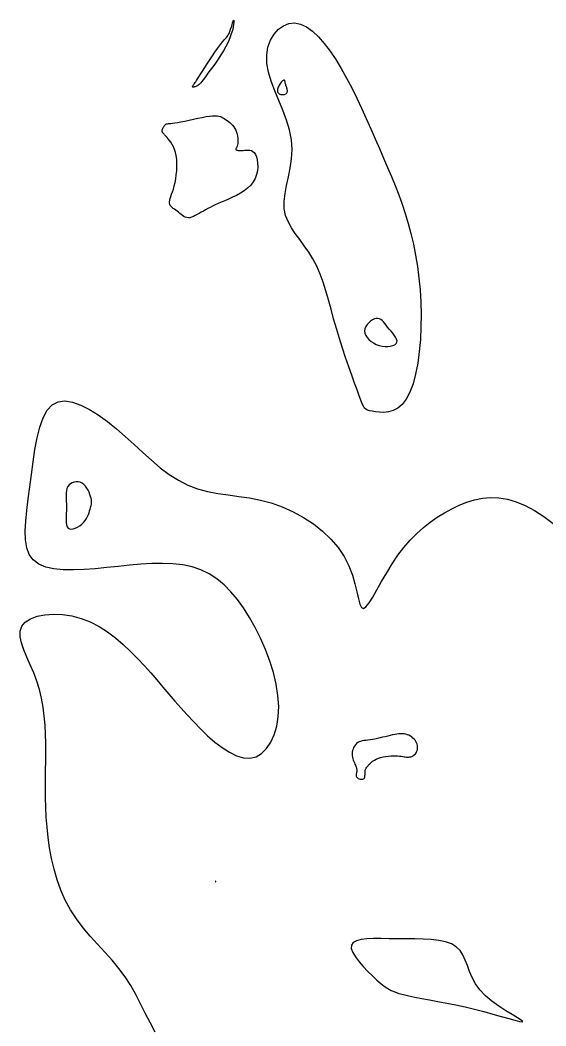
# Model space of a CAD drawing. Extents: x 3040093 to 3056816, y 408076 to 509144.
# Drawn here: x 3047134.6 to 3047180.8, y 436125.6 to 436213.8 of the extents above; entities that cross this region are included whole.
import ezdxf

# ---------------------------------------------------------------- set-up
doc = ezdxf.new("R2010")
doc.units = 0
doc.layers.add('V-CHAN-CONT-EL17', color=7, linetype='Continuous')

msp = doc.modelspace()

# ---------------------------------------------------------------- linework, layer by layer
at = {"layer": 'V-CHAN-CONT-EL17'}
for points in [[(3047150.189, 436208.031), (3047150.116, 436207.991), (3047150.045, 436207.959), (3047149.977, 436207.935), (3047149.916, 436207.919), (3047149.862, 436207.91), (3047149.818, 436207.909), (3047149.786, 436207.915), (3047149.767, 436207.927), (3047149.76, 436207.946), (3047149.764, 436207.97), (3047149.776, 436207.999), (3047149.795, 436208.032), (3047149.819, 436208.068), (3047149.847, 436208.106), (3047149.877, 436208.146), (3047149.908, 436208.188), (3047149.943, 436208.237), (3047149.986, 436208.3), (3047150.042, 436208.382), (3047150.113, 436208.491), (3047150.205, 436208.632), (3047150.32, 436208.812), (3047150.464, 436209.037), (3047150.638, 436209.31), (3047150.837, 436209.621), (3047151.053, 436209.957), (3047151.278, 436210.304), (3047151.506, 436210.649), (3047151.728, 436210.98), (3047151.938, 436211.281), (3047152.128, 436211.541), (3047152.291, 436211.75), (3047152.431, 436211.915), (3047152.55, 436212.048), (3047152.652, 436212.159), (3047152.741, 436212.261), (3047152.82, 436212.364), (3047152.892, 436212.48), (3047152.962, 436212.621), (3047153.032, 436212.792), (3047153.1, 436212.985), (3047153.166, 436213.185), (3047153.227, 436213.377), (3047153.282, 436213.547), (3047153.328, 436213.682), (3047153.365, 436213.766), (3047153.389, 436213.785), (3047153.399, 436213.729), (3047153.394, 436213.602), (3047153.369, 436213.414), (3047153.323, 436213.173), (3047153.254, 436212.888), (3047153.159, 436212.568), (3047153.035, 436212.221), (3047152.88, 436211.856), (3047152.693, 436211.481), (3047152.481, 436211.104), (3047152.252, 436210.73), (3047152.012, 436210.365), (3047151.771, 436210.015), (3047151.537, 436209.687), (3047151.316, 436209.386), (3047151.118, 436209.12), (3047150.948, 436208.891), (3047150.804, 436208.698), (3047150.682, 436208.538), (3047150.578, 436208.405), (3047150.488, 436208.297), (3047150.408, 436208.209), (3047150.334, 436208.138), (3047150.262, 436208.08)], [(3047162.141, 436187.583), (3047161.911, 436188.42), (3047161.685, 436189.236), (3047161.454, 436190.027), (3047161.211, 436190.789), (3047160.948, 436191.516), (3047160.655, 436192.203), (3047160.326, 436192.846), (3047159.956, 436193.442), (3047159.561, 436194.001), (3047159.162, 436194.535), (3047158.779, 436195.056), (3047158.432, 436195.576), (3047158.141, 436196.107), (3047157.926, 436196.661), (3047157.809, 436197.251), (3047157.801, 436197.886), (3047157.879, 436198.563), (3047158.013, 436199.28), (3047158.171, 436200.031), (3047158.324, 436200.813), (3047158.44, 436201.62), (3047158.488, 436202.449), (3047158.438, 436203.295), (3047158.269, 436204.154), (3047158.005, 436205.019), (3047157.678, 436205.885), (3047157.322, 436206.744), (3047156.971, 436207.591), (3047156.657, 436208.419), (3047156.415, 436209.223), (3047156.277, 436209.994), (3047156.269, 436210.727), (3047156.382, 436211.407), (3047156.602, 436212.019), (3047156.91, 436212.548), (3047157.292, 436212.98), (3047157.732, 436213.298), (3047158.212, 436213.489), (3047158.717, 436213.537), (3047159.232, 436213.431), (3047159.753, 436213.183), (3047160.277, 436212.806), (3047160.799, 436212.317), (3047161.317, 436211.729), (3047161.828, 436211.058), (3047162.328, 436210.319), (3047162.814, 436209.527), (3047163.283, 436208.695), (3047163.737, 436207.834), (3047164.175, 436206.952), (3047164.599, 436206.056), (3047165.008, 436205.157), (3047165.405, 436204.261), (3047165.79, 436203.378), (3047166.163, 436202.516), (3047166.526, 436201.68), (3047166.877, 436200.866), (3047167.216, 436200.064), (3047167.54, 436199.267), (3047167.85, 436198.467), (3047168.144, 436197.654), (3047168.42, 436196.821), (3047168.678, 436195.96), (3047168.917, 436195.064), (3047169.133, 436194.133), (3047169.324, 436193.171), (3047169.489, 436192.179), (3047169.623, 436191.161), (3047169.724, 436190.118), (3047169.789, 436189.053), (3047169.817, 436187.969), (3047169.804, 436186.871), (3047169.749, 436185.778), (3047169.653, 436184.712), (3047169.514, 436183.693), (3047169.331, 436182.744), (3047169.105, 436181.886), (3047168.834, 436181.142), (3047168.518, 436180.532), (3047168.159, 436180.072), (3047167.768, 436179.747), (3047167.359, 436179.536), (3047166.946, 436179.42), (3047166.542, 436179.377), (3047166.162, 436179.386), (3047165.819, 436179.427), (3047165.527, 436179.478), (3047165.296, 436179.525), (3047165.116, 436179.577), (3047164.974, 436179.649), (3047164.858, 436179.756), (3047164.754, 436179.914), (3047164.648, 436180.137), (3047164.527, 436180.442), (3047164.379, 436180.842), (3047164.193, 436181.348), (3047163.973, 436181.951), (3047163.728, 436182.634), (3047163.465, 436183.383), (3047163.191, 436184.183), (3047162.914, 436185.017), (3047162.642, 436185.872), (3047162.383, 436186.732)], [(3047157.952, 436207.313), (3047157.998, 436207.35), (3047158.033, 436207.394), (3047158.059, 436207.443), (3047158.075, 436207.497), (3047158.083, 436207.555), (3047158.084, 436207.615), (3047158.078, 436207.677), (3047158.066, 436207.74), (3047158.048, 436207.803), (3047158.028, 436207.866), (3047158.005, 436207.93), (3047157.981, 436207.995), (3047157.958, 436208.06), (3047157.936, 436208.126), (3047157.918, 436208.192), (3047157.902, 436208.258), (3047157.89, 436208.322), (3047157.878, 436208.382), (3047157.865, 436208.434), (3047157.849, 436208.476), (3047157.828, 436208.506), (3047157.8, 436208.521), (3047157.765, 436208.519), (3047157.72, 436208.497), (3047157.668, 436208.457), (3047157.61, 436208.403), (3047157.549, 436208.336), (3047157.487, 436208.259), (3047157.427, 436208.175), (3047157.371, 436208.086), (3047157.321, 436207.995), (3047157.279, 436207.904), (3047157.247, 436207.814), (3047157.225, 436207.728), (3047157.214, 436207.645), (3047157.216, 436207.568), (3047157.23, 436207.496), (3047157.257, 436207.433), (3047157.299, 436207.378), (3047157.356, 436207.333), (3047157.425, 436207.298), (3047157.502, 436207.272), (3047157.584, 436207.256), (3047157.668, 436207.249), (3047157.75, 436207.251), (3047157.827, 436207.263), (3047157.895, 436207.284)], [(3047148.302, 436197.111), (3047148.186, 436197.194), (3047148.075, 436197.275), (3047147.973, 436197.356), (3047147.884, 436197.439), (3047147.812, 436197.528), (3047147.761, 436197.624), (3047147.734, 436197.731), (3047147.733, 436197.852), (3047147.757, 436197.987), (3047147.801, 436198.14), (3047147.859, 436198.312), (3047147.929, 436198.507), (3047148.005, 436198.725), (3047148.083, 436198.97), (3047148.158, 436199.243), (3047148.228, 436199.545), (3047148.288, 436199.87), (3047148.337, 436200.211), (3047148.373, 436200.561), (3047148.393, 436200.912), (3047148.395, 436201.257), (3047148.377, 436201.589), (3047148.336, 436201.9), (3047148.271, 436202.185), (3047148.186, 436202.443), (3047148.087, 436202.675), (3047147.977, 436202.882), (3047147.862, 436203.066), (3047147.746, 436203.226), (3047147.636, 436203.365), (3047147.534, 436203.483), (3047147.447, 436203.582), (3047147.372, 436203.663), (3047147.31, 436203.73), (3047147.258, 436203.783), (3047147.216, 436203.827), (3047147.183, 436203.864), (3047147.157, 436203.895), (3047147.137, 436203.923), (3047147.122, 436203.951), (3047147.111, 436203.978), (3047147.104, 436204.005), (3047147.101, 436204.032), (3047147.1, 436204.058), (3047147.101, 436204.083), (3047147.103, 436204.108), (3047147.106, 436204.132), (3047147.11, 436204.155), (3047147.115, 436204.178), (3047147.121, 436204.202), (3047147.129, 436204.228), (3047147.139, 436204.255), (3047147.152, 436204.285), (3047147.167, 436204.319), (3047147.187, 436204.357), (3047147.21, 436204.4), (3047147.238, 436204.446), (3047147.269, 436204.493), (3047147.303, 436204.539), (3047147.34, 436204.582), (3047147.379, 436204.621), (3047147.421, 436204.654), (3047147.465, 436204.678), (3047147.512, 436204.692), (3047147.568, 436204.7), (3047147.638, 436204.705), (3047147.73, 436204.71), (3047147.85, 436204.719), (3047148.006, 436204.735), (3047148.203, 436204.763), (3047148.449, 436204.805), (3047148.747, 436204.864), (3047149.086, 436204.936), (3047149.454, 436205.016), (3047149.837, 436205.099), (3047150.222, 436205.181), (3047150.595, 436205.256), (3047150.944, 436205.319), (3047151.254, 436205.366), (3047151.517, 436205.393), (3047151.736, 436205.4), (3047151.918, 436205.39), (3047152.071, 436205.363), (3047152.203, 436205.324), (3047152.321, 436205.272), (3047152.432, 436205.211), (3047152.543, 436205.142), (3047152.662, 436205.067), (3047152.785, 436204.984), (3047152.911, 436204.894), (3047153.036, 436204.794), (3047153.158, 436204.685), (3047153.273, 436204.563), (3047153.379, 436204.429), (3047153.472, 436204.282), (3047153.551, 436204.12), (3047153.614, 436203.948), (3047153.664, 436203.771), (3047153.7, 436203.592), (3047153.723, 436203.417), (3047153.734, 436203.249), (3047153.733, 436203.094), (3047153.721, 436202.957), (3047153.699, 436202.839), (3047153.671, 436202.742), (3047153.639, 436202.661), (3047153.608, 436202.595), (3047153.582, 436202.541), (3047153.563, 436202.497), (3047153.556, 436202.462), (3047153.565, 436202.431), (3047153.593, 436202.405), (3047153.638, 436202.382), (3047153.7, 436202.364), (3047153.778, 436202.35), (3047153.869, 436202.341), (3047153.974, 436202.338), (3047154.091, 436202.341), (3047154.217, 436202.351), (3047154.353, 436202.366), (3047154.495, 436202.381), (3047154.639, 436202.386), (3047154.782, 436202.375), (3047154.921, 436202.339), (3047155.053, 436202.269), (3047155.173, 436202.159), (3047155.28, 436201.999), (3047155.369, 436201.785), (3047155.436, 436201.525), (3047155.475, 436201.229), (3047155.482, 436200.909), (3047155.452, 436200.574), (3047155.38, 436200.236), (3047155.261, 436199.906), (3047155.09, 436199.594), (3047154.865, 436199.309), (3047154.593, 436199.051), (3047154.287, 436198.818), (3047153.955, 436198.606), (3047153.608, 436198.416), (3047153.258, 436198.243), (3047152.914, 436198.085), (3047152.588, 436197.942), (3047152.287, 436197.809), (3047152.012, 436197.686), (3047151.758, 436197.57), (3047151.523, 436197.461), (3047151.304, 436197.355), (3047151.098, 436197.251), (3047150.901, 436197.147), (3047150.712, 436197.042), (3047150.527, 436196.935), (3047150.347, 436196.828), (3047150.171, 436196.727), (3047150.001, 436196.634), (3047149.837, 436196.556), (3047149.68, 436196.495), (3047149.529, 436196.456), (3047149.386, 436196.443), (3047149.251, 436196.459), (3047149.123, 436196.501), (3047149, 436196.564), (3047148.881, 436196.642), (3047148.765, 436196.732), (3047148.65, 436196.829), (3047148.535, 436196.927), (3047148.42, 436197.022)], [(3047166.391, 436185.193), (3047166.648, 436185.162), (3047166.896, 436185.16), (3047167.126, 436185.185), (3047167.329, 436185.235), (3047167.496, 436185.309), (3047167.619, 436185.406), (3047167.689, 436185.523), (3047167.701, 436185.659), (3047167.662, 436185.812), (3047167.58, 436185.976), (3047167.465, 436186.149), (3047167.328, 436186.328), (3047167.178, 436186.509), (3047167.023, 436186.688), (3047166.875, 436186.863), (3047166.741, 436187.029), (3047166.618, 436187.182), (3047166.501, 436187.319), (3047166.388, 436187.436), (3047166.273, 436187.528), (3047166.153, 436187.591), (3047166.022, 436187.622), (3047165.877, 436187.616), (3047165.716, 436187.571), (3047165.545, 436187.49), (3047165.375, 436187.379), (3047165.214, 436187.241), (3047165.073, 436187.081), (3047164.959, 436186.906), (3047164.884, 436186.718), (3047164.855, 436186.524), (3047164.881, 436186.328), (3047164.957, 436186.134), (3047165.078, 436185.947), (3047165.237, 436185.77), (3047165.428, 436185.608), (3047165.645, 436185.466), (3047165.882, 436185.346), (3047166.133, 436185.254)], [(3047140.34, 436169.894), (3047140.454, 436170.064), (3047140.547, 436170.236), (3047140.622, 436170.408), (3047140.683, 436170.574), (3047140.732, 436170.733), (3047140.772, 436170.879), (3047140.807, 436171.01), (3047140.839, 436171.123), (3047140.866, 436171.222), (3047140.888, 436171.314), (3047140.903, 436171.404), (3047140.909, 436171.496), (3047140.905, 436171.598), (3047140.89, 436171.713), (3047140.861, 436171.849), (3047140.817, 436172.008), (3047140.759, 436172.185), (3047140.685, 436172.371), (3047140.596, 436172.559), (3047140.492, 436172.741), (3047140.371, 436172.908), (3047140.235, 436173.053), (3047140.083, 436173.168), (3047139.916, 436173.246), (3047139.739, 436173.288), (3047139.558, 436173.294), (3047139.38, 436173.268), (3047139.211, 436173.211), (3047139.056, 436173.125), (3047138.924, 436173.011), (3047138.819, 436172.872), (3047138.746, 436172.709), (3047138.701, 436172.524), (3047138.678, 436172.319), (3047138.673, 436172.096), (3047138.678, 436171.857), (3047138.688, 436171.604), (3047138.698, 436171.338), (3047138.702, 436171.063), (3047138.695, 436170.781), (3047138.683, 436170.498), (3047138.671, 436170.222), (3047138.666, 436169.962), (3047138.674, 436169.725), (3047138.702, 436169.519), (3047138.755, 436169.352), (3047138.841, 436169.231), (3047138.962, 436169.162), (3047139.114, 436169.141), (3047139.288, 436169.164), (3047139.475, 436169.225), (3047139.669, 436169.317), (3047139.86, 436169.435), (3047140.041, 436169.575), (3047140.203, 436169.729)], [(3047164.236, 436147.32), (3047164.302, 436147.277), (3047164.378, 436147.24), (3047164.459, 436147.214), (3047164.542, 436147.197), (3047164.622, 436147.193), (3047164.696, 436147.203), (3047164.758, 436147.228), (3047164.807, 436147.269), (3047164.843, 436147.323), (3047164.868, 436147.388), (3047164.883, 436147.46), (3047164.892, 436147.537), (3047164.895, 436147.615), (3047164.895, 436147.691), (3047164.893, 436147.762), (3047164.893, 436147.826), (3047164.894, 436147.885), (3047164.9, 436147.941), (3047164.912, 436147.996), (3047164.932, 436148.054), (3047164.962, 436148.116), (3047165.003, 436148.185), (3047165.057, 436148.265), (3047165.127, 436148.355), (3047165.212, 436148.455), (3047165.313, 436148.56), (3047165.43, 436148.666), (3047165.563, 436148.772), (3047165.713, 436148.872), (3047165.881, 436148.964), (3047166.065, 436149.044), (3047166.266, 436149.11), (3047166.48, 436149.161), (3047166.702, 436149.2), (3047166.926, 436149.227), (3047167.148, 436149.243), (3047167.364, 436149.25), (3047167.567, 436149.249), (3047167.754, 436149.241), (3047167.92, 436149.227), (3047168.067, 436149.21), (3047168.199, 436149.191), (3047168.317, 436149.172), (3047168.424, 436149.155), (3047168.524, 436149.143), (3047168.62, 436149.138), (3047168.713, 436149.141), (3047168.807, 436149.153), (3047168.901, 436149.176), (3047168.992, 436149.209), (3047169.081, 436149.252), (3047169.164, 436149.305), (3047169.241, 436149.368), (3047169.311, 436149.44), (3047169.371, 436149.522), (3047169.421, 436149.613), (3047169.46, 436149.712), (3047169.487, 436149.817), (3047169.501, 436149.927), (3047169.501, 436150.041), (3047169.488, 436150.157), (3047169.46, 436150.274), (3047169.416, 436150.39), (3047169.357, 436150.504), (3047169.283, 436150.614), (3047169.196, 436150.719), (3047169.097, 436150.817), (3047168.988, 436150.906), (3047168.87, 436150.985), (3047168.745, 436151.052), (3047168.614, 436151.106), (3047168.478, 436151.146), (3047168.336, 436151.171), (3047168.189, 436151.184), (3047168.033, 436151.184), (3047167.869, 436151.173), (3047167.696, 436151.152), (3047167.511, 436151.122), (3047167.316, 436151.083), (3047167.108, 436151.037), (3047166.89, 436150.986), (3047166.666, 436150.932), (3047166.437, 436150.877), (3047166.209, 436150.823), (3047165.982, 436150.772), (3047165.761, 436150.726), (3047165.547, 436150.688), (3047165.345, 436150.658), (3047165.154, 436150.634), (3047164.974, 436150.613), (3047164.806, 436150.59), (3047164.65, 436150.562), (3047164.505, 436150.525), (3047164.372, 436150.476), (3047164.252, 436150.41), (3047164.143, 436150.326), (3047164.047, 436150.225), (3047163.964, 436150.11), (3047163.895, 436149.984), (3047163.84, 436149.848), (3047163.8, 436149.707), (3047163.775, 436149.563), (3047163.766, 436149.419), (3047163.774, 436149.277), (3047163.795, 436149.138), (3047163.826, 436149.004), (3047163.866, 436148.875), (3047163.911, 436148.752), (3047163.958, 436148.636), (3047164.003, 436148.529), (3047164.046, 436148.43), (3047164.082, 436148.341), (3047164.112, 436148.261), (3047164.135, 436148.187), (3047164.153, 436148.119), (3047164.164, 436148.055), (3047164.17, 436147.993), (3047164.17, 436147.931), (3047164.165, 436147.87), (3047164.155, 436147.806), (3047164.143, 436147.741), (3047164.131, 436147.675), (3047164.123, 436147.61), (3047164.122, 436147.546), (3047164.129, 436147.484), (3047164.149, 436147.425), (3047164.184, 436147.371)], [(3047151.783, 436138.203), (3047151.786, 436138.203), (3047151.789, 436138.205), (3047151.792, 436138.208), (3047151.795, 436138.211), (3047151.798, 436138.215), (3047151.801, 436138.22), (3047151.805, 436138.224), (3047151.807, 436138.229), (3047151.81, 436138.233), (3047151.812, 436138.237), (3047151.814, 436138.241), (3047151.815, 436138.245), (3047151.815, 436138.248), (3047151.814, 436138.251), (3047151.812, 436138.254), (3047151.809, 436138.256), (3047151.805, 436138.258), (3047151.8, 436138.259), (3047151.795, 436138.259), (3047151.789, 436138.259), (3047151.784, 436138.257), (3047151.78, 436138.254), (3047151.776, 436138.25), (3047151.774, 436138.245), (3047151.772, 436138.239), (3047151.772, 436138.232), (3047151.773, 436138.225), (3047151.774, 436138.219), (3047151.775, 436138.213), (3047151.778, 436138.208), (3047151.78, 436138.205)], [(3047175.318, 436126.822), (3047176.11, 436126.606), (3047176.846, 436126.399), (3047177.5, 436126.213), (3047178.043, 436126.063), (3047178.45, 436125.961), (3047178.693, 436125.922), (3047178.745, 436125.958), (3047178.591, 436126.081), (3047178.261, 436126.284), (3047177.798, 436126.56), (3047177.244, 436126.899), (3047176.641, 436127.294), (3047176.033, 436127.736), (3047175.461, 436128.217), (3047174.967, 436128.727), (3047174.583, 436129.259), (3047174.291, 436129.799), (3047174.064, 436130.335), (3047173.873, 436130.854), (3047173.69, 436131.344), (3047173.486, 436131.792), (3047173.234, 436132.185), (3047172.903, 436132.51), (3047172.475, 436132.759), (3047171.955, 436132.939), (3047171.36, 436133.061), (3047170.703, 436133.136), (3047170, 436133.177), (3047169.265, 436133.194), (3047168.514, 436133.199), (3047167.76, 436133.202), (3047167.019, 436133.213), (3047166.309, 436133.222), (3047165.648, 436133.22), (3047165.053, 436133.196), (3047164.542, 436133.139), (3047164.133, 436133.038), (3047163.845, 436132.881), (3047163.694, 436132.659), (3047163.692, 436132.365), (3047163.821, 436132.011), (3047164.055, 436131.614), (3047164.37, 436131.192), (3047164.739, 436130.762), (3047165.138, 436130.34), (3047165.542, 436129.944), (3047165.924, 436129.591), (3047166.268, 436129.293), (3047166.582, 436129.047), (3047166.881, 436128.845), (3047167.183, 436128.679), (3047167.502, 436128.54), (3047167.855, 436128.419), (3047168.258, 436128.31), (3047168.726, 436128.204), (3047169.271, 436128.094), (3047169.887, 436127.977), (3047170.564, 436127.851), (3047171.292, 436127.715), (3047172.059, 436127.567), (3047172.856, 436127.405), (3047173.672, 436127.227), (3047174.497, 436127.033)]]:
    msp.add_lwpolyline(points, close=True, dxfattribs=at)
msp.add_lwpolyline([(3047146.481, 436125.02), (3047146.035, 436125.857), (3047145.616, 436126.689), (3047145.208, 436127.51), (3047144.79, 436128.317), (3047144.344, 436129.103), (3047143.852, 436129.866), (3047143.3, 436130.602), (3047142.699, 436131.318), (3047142.068, 436132.025), (3047141.423, 436132.732), (3047140.782, 436133.447), (3047140.162, 436134.181), (3047139.58, 436134.944), (3047139.054, 436135.743), (3047138.597, 436136.587), (3047138.208, 436137.468), (3047137.881, 436138.377), (3047137.611, 436139.304), (3047137.393, 436140.24), (3047137.221, 436141.175), (3047137.09, 436142.101), (3047136.994, 436143.006), (3047136.929, 436143.885), (3047136.888, 436144.738), (3047136.868, 436145.57), (3047136.862, 436146.386), (3047136.867, 436147.189), (3047136.876, 436147.984), (3047136.886, 436148.775), (3047136.89, 436149.566), (3047136.885, 436150.36), (3047136.864, 436151.155), (3047136.821, 436151.949), (3047136.753, 436152.74), (3047136.652, 436153.523), (3047136.515, 436154.298), (3047136.334, 436155.06), (3047136.105, 436155.808), (3047135.828, 436156.538), (3047135.526, 436157.243), (3047135.227, 436157.919), (3047134.96, 436158.559), (3047134.753, 436159.155), (3047134.635, 436159.703), (3047134.634, 436160.195), (3047134.778, 436160.626), (3047135.088, 436160.989), (3047135.546, 436161.281), (3047136.128, 436161.497), (3047136.808, 436161.633), (3047137.56, 436161.687), (3047138.36, 436161.654), (3047139.181, 436161.53), (3047139.999, 436161.312), (3047140.793, 436160.998), (3047141.557, 436160.599), (3047142.293, 436160.129), (3047143, 436159.599), (3047143.678, 436159.025), (3047144.327, 436158.417), (3047144.947, 436157.791), (3047145.537, 436157.158), (3047146.101, 436156.53), (3047146.642, 436155.908), (3047147.17, 436155.29), (3047147.691, 436154.675), (3047148.214, 436154.063), (3047148.744, 436153.452), (3047149.291, 436152.84), (3047149.861, 436152.226), (3047150.46, 436151.614), (3047151.081, 436151.02), (3047151.716, 436150.466), (3047152.356, 436149.974), (3047152.992, 436149.564), (3047153.617, 436149.259), (3047154.22, 436149.08), (3047154.795, 436149.048), (3047155.331, 436149.179), (3047155.821, 436149.464), (3047156.257, 436149.889), (3047156.629, 436150.438), (3047156.93, 436151.098), (3047157.151, 436151.853), (3047157.284, 436152.689), (3047157.32, 436153.592), (3047157.254, 436154.547), (3047157.094, 436155.537), (3047156.85, 436156.55), (3047156.534, 436157.568), (3047156.156, 436158.578), (3047155.727, 436159.563), (3047155.259, 436160.508), (3047154.761, 436161.4), (3047154.242, 436162.223), (3047153.701, 436162.974), (3047153.133, 436163.65), (3047152.533, 436164.249), (3047151.897, 436164.768), (3047151.221, 436165.205), (3047150.499, 436165.556), (3047149.729, 436165.821), (3047148.906, 436165.998), (3047148.037, 436166.097), (3047147.128, 436166.131), (3047146.186, 436166.113), (3047145.219, 436166.054), (3047144.232, 436165.967), (3047143.233, 436165.865), (3047142.229, 436165.76), (3047141.23, 436165.664), (3047140.249, 436165.591), (3047139.307, 436165.556), (3047138.42, 436165.572), (3047137.607, 436165.653), (3047136.885, 436165.814), (3047136.273, 436166.069), (3047135.787, 436166.431), (3047135.441, 436166.91), (3047135.22, 436167.502), (3047135.107, 436168.195), (3047135.082, 436168.98), (3047135.127, 436169.847), (3047135.221, 436170.787), (3047135.347, 436171.789), (3047135.486, 436172.844), (3047135.623, 436173.938), (3047135.766, 436175.042), (3047135.927, 436176.123), (3047136.119, 436177.149), (3047136.354, 436178.087), (3047136.643, 436178.904), (3047137, 436179.567), (3047137.437, 436180.044), (3047137.962, 436180.312), (3047138.565, 436180.382), (3047139.233, 436180.279), (3047139.953, 436180.024), (3047140.711, 436179.64), (3047141.494, 436179.149), (3047142.289, 436178.573), (3047143.081, 436177.935), (3047143.861, 436177.258), (3047144.631, 436176.559), (3047145.396, 436175.859), (3047146.162, 436175.176), (3047146.934, 436174.529), (3047147.718, 436173.938), (3047148.519, 436173.421), (3047149.344, 436172.998), (3047150.195, 436172.679), (3047151.07, 436172.447), (3047151.968, 436172.276), (3047152.885, 436172.14), (3047153.817, 436172.014), (3047154.761, 436171.872), (3047155.714, 436171.687), (3047156.673, 436171.435), (3047157.632, 436171.096), (3047158.578, 436170.67), (3047159.494, 436170.167), (3047160.365, 436169.592), (3047161.175, 436168.954), (3047161.906, 436168.26), (3047162.544, 436167.518), (3047163.073, 436166.736), (3047163.482, 436165.924), (3047163.788, 436165.113), (3047164.014, 436164.338), (3047164.183, 436163.631), (3047164.318, 436163.029), (3047164.441, 436162.563), (3047164.576, 436162.27), (3047164.746, 436162.183), (3047164.969, 436162.325), (3047165.245, 436162.668), (3047165.569, 436163.176), (3047165.939, 436163.809), (3047166.348, 436164.531), (3047166.794, 436165.302), (3047167.272, 436166.085), (3047167.776, 436166.841), (3047168.305, 436167.539), (3047168.855, 436168.177), (3047169.425, 436168.757), (3047170.013, 436169.284), (3047170.617, 436169.76), (3047171.236, 436170.189), (3047171.868, 436170.576), (3047172.512, 436170.923), (3047173.165, 436171.232), (3047173.83, 436171.495), (3047174.509, 436171.702), (3047175.202, 436171.843), (3047175.912, 436171.908), (3047176.64, 436171.887), (3047177.389, 436171.77), (3047178.159, 436171.547), (3047178.953, 436171.212), (3047179.763, 436170.774), (3047180.583, 436170.245), (3047181.407, 436169.641)], dxfattribs=at)

doc.saveas('drawing.dxf')
